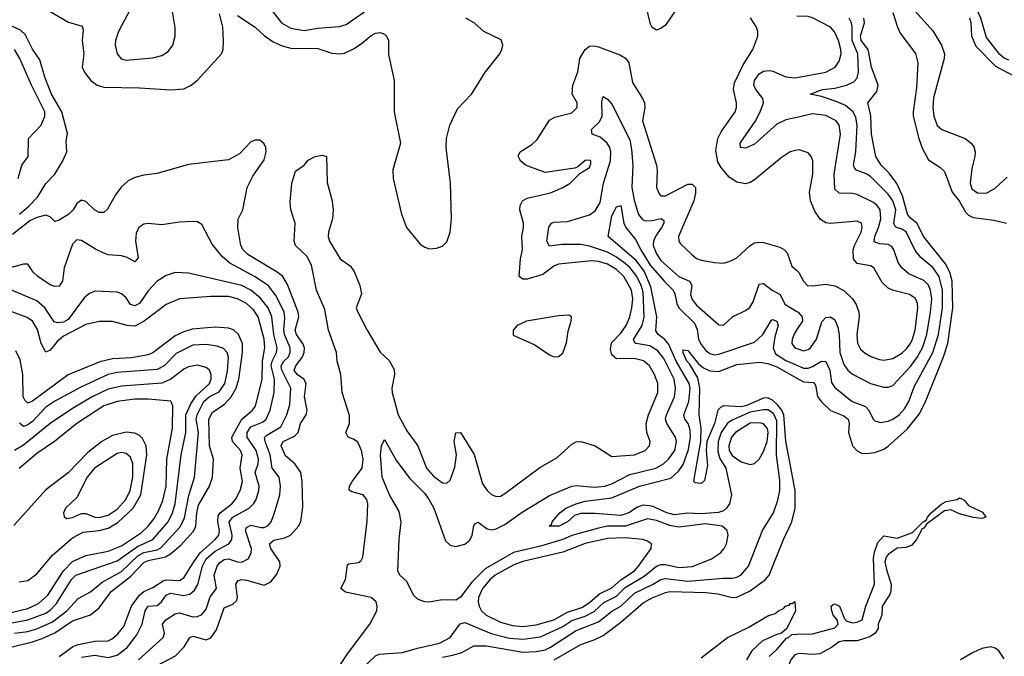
# Model space of a CAD drawing. Header units: inches. Extents: x 1682530 to 1839546, y 640742 to 791647.
# Tile 366 of 656: x 1726513 to 1730930, y 735645 to 738504. Entities that reach past the tile are written whole.
import ezdxf

# ---------------------------------------------------------------- set-up
doc = ezdxf.new("R2010")
doc.units = ezdxf.units.IN
doc.header["$MEASUREMENT"] = 0
doc.layers.add('B7723', color=7, linetype='Continuous')
doc.layers.add('B7733', color=7, linetype='Continuous')

msp = doc.modelspace()

# ---------------------------------------------------------------- linework, layer by layer
at = {"layer": 'B7723', "color": 5}
for points, elevation in [([(1727009.2, 738550), (1726956.1, 738450), (1726942.7, 738410), (1726940.9, 738390), (1726950.3, 738350), (1726968.6, 738328.6), (1726990, 738321.3), (1727110, 738332.7), (1727150, 738343.1), (1727178.6, 738361.4), (1727199.7, 738390), (1727210.9, 738429.1), (1727211, 738469), (1727197.6, 738550)], 640), ([(1727609.2, 738589.2), (1727688.2, 738490), (1727730, 738464.9), (1727790, 738454.9), (1727850, 738465), (1727947.2, 738472.8), (1727978.2, 738481.8), (1728072.1, 738547.9)], 640), ([(1729454.6, 738545.4), (1729410, 738479.7), (1729390, 738463.5), (1729370, 738456.9), (1729350, 738469.3), (1729343.3, 738483.3), (1729321.6, 738570)], 580), ([(1726650, 738540.6), (1726731.8, 738491.8), (1726794, 738474), (1726797.9, 738457.9), (1726792.9, 738410), (1726801.2, 738350), (1726793.9, 738290), (1726804.8, 738264.8), (1726832.1, 738230), (1726860.3, 738210), (1726890, 738201.2), (1727050, 738198), (1727191.5, 738188.5), (1727250, 738193.9), (1727282.3, 738210), (1727310, 738232.2), (1727417.7, 738350), (1727425.3, 738370), (1727427.1, 738410), (1727423.8, 738470), (1727409.8, 738530)], 620), ([(1727490, 738522.8), (1727570, 738470.1), (1727610, 738432), (1727650, 738404.6), (1727690, 738386), (1727730, 738376.5), (1727850, 738373.9), (1727913.3, 738353.3), (1727950, 738350.1), (1727970, 738353.9), (1728010, 738372.3), (1728045.2, 738394.8), (1728090, 738433.3), (1728110, 738443.3), (1728130, 738446), (1728150, 738438.7), (1728159.4, 738430), (1728168.2, 738410), (1728167.9, 738347.9), (1728192.7, 738230), (1728192.9, 738090), (1728220.9, 737950), (1728186.9, 737830), (1728188.9, 737790), (1728226, 737630), (1728248.8, 737570), (1728310, 737496.3), (1728330, 737482), (1728350, 737475.5), (1728382.5, 737477.5), (1728410, 737487.3), (1728430, 737506.8), (1728444.2, 737550), (1728449.7, 737610.3), (1728445.4, 737770), (1728425.8, 737930), (1728427.9, 737970), (1728442.2, 738030), (1728477.2, 738102.8), (1728539.3, 738170), (1728602.6, 738270), (1728667.3, 738350), (1728676.2, 738370), (1728680.7, 738390), (1728673.1, 738413.1), (1728596, 738450), (1728551.8, 738490), (1728515.1, 738510)], 620), ([(1730000, 737917.6), (1729970, 737910.8), (1729930, 737884.2), (1729810, 737785), (1729790, 737772.3), (1729770, 737766.9), (1729730, 737774.9), (1729696.7, 737796.7), (1729659.6, 737839.6), (1729645.7, 737865.7), (1729635.9, 737915.9), (1729644.8, 737970), (1729660.4, 737999.6), (1729722.9, 738090), (1729728.4, 738110), (1729729, 738131), (1729716.1, 738190), (1729720.1, 738219.9), (1729759.5, 738300.5), (1729801.8, 738370), (1729824.8, 738430), (1729825, 738450), (1729819.1, 738470), (1729791.7, 738511.7)], 580), ([(1726511.7, 737630), (1726554.1, 737665.9), (1726592.9, 737707.1), (1726630, 737768.4), (1726670, 737810.2), (1726706.9, 737870), (1726724.4, 737910), (1726722.1, 737957.9), (1726726.9, 737993.1), (1726701.5, 738090), (1726655.9, 738170), (1726625.6, 738245.6), (1726603, 738323), (1726570, 738371.1), (1726537.4, 738437.4), (1726516.2, 738456.2), (1726447.6, 738487.6)], 620), ([(1726506, 737790), (1726522, 737850), (1726551, 737890), (1726553.1, 737970), (1726609.5, 738030.5), (1726626.2, 738070), (1726625.3, 738090), (1726565.3, 738210), (1726514.2, 738330), (1726490.4, 738370)], 640), ([(1727927.4, 735570), (1727984, 735656), (1728084.2, 735790), (1728114.6, 735850), (1728117.1, 735870), (1728112.5, 735890), (1728090, 735908.8), (1727974, 735934), (1727954.3, 735950), (1727975.2, 735990), (1727983.9, 736056.1), (1727990, 736060.9), (1728033.4, 736066.6), (1728045, 736075), (1728053, 736090), (1728072.2, 736252.2), (1728075.3, 736330), (1728070.7, 736350), (1728053.5, 736370), (1728003.3, 736383.3), (1727991, 736391), (1727993, 736410), (1728004.2, 736430), (1728049.3, 736490), (1728053.6, 736530), (1728046.2, 736570), (1728030, 736606.8), (1728010, 736620.9), (1727986.6, 736630), (1727976.8, 736650), (1727992.3, 736690), (1727992.7, 736727.3), (1727959.6, 736830), (1727954.4, 736910), (1727937.3, 736970), (1727935.1, 737010), (1727898.9, 737110), (1727882.7, 737202.7), (1727844.7, 737290), (1727822.2, 737402.2), (1727801.6, 737441.6), (1727750.6, 737490), (1727743.7, 737510), (1727749, 737590), (1727728.9, 737650), (1727726.2, 737686.2), (1727734.2, 737770), (1727750, 737823), (1727789, 737850), (1727807.7, 737872.3), (1727839.3, 737890), (1727870, 737895.8), (1727890.1, 737890.1), (1727892.1, 737772.1), (1727915, 737690), (1727919.5, 737650), (1727917.1, 737610), (1727898.3, 737550), (1727897.5, 737530), (1727903.3, 737510), (1727950.7, 737430.7), (1727996.6, 737396.6), (1728013.5, 737373.5), (1728039, 737310), (1728046.9, 737273.1), (1728023, 737210), (1728030.6, 737190), (1728071.4, 737110), (1728130, 737011), (1728170, 736973.5), (1728192.6, 736932.6), (1728194.5, 736910), (1728183.1, 736850), (1728184.4, 736830), (1728210.7, 736730), (1728250, 736658.4), (1728299.8, 736590), (1728337.6, 736490), (1728370, 736454.3), (1728410, 736424.9), (1728430, 736422.4), (1728444.1, 736435.9), (1728465.3, 736494.7), (1728472.4, 736550), (1728461.6, 736610), (1728470, 736648.2), (1728490, 736650.4), (1728551.7, 736551.7), (1728590, 736420.2), (1728610, 736390.2), (1728630, 736371.4), (1728650, 736362.4), (1728670, 736365.2), (1728690, 736376.5), (1728847.3, 736492.7), (1728923.2, 736536.8), (1728990, 736597.7), (1729010, 736608.5), (1729030, 736610.2), (1729094.9, 736590), (1729170, 736543.2), (1729271.6, 736550), (1729319.1, 736570), (1729338.8, 736590), (1729341.8, 736610), (1729326.6, 736650), (1729323, 736690), (1729334, 736730), (1729376.2, 736830), (1729376, 736870), (1729361.1, 736910), (1729339, 736950), (1729311.4, 736971.4), (1729270, 736982.2), (1729190, 736981), (1729170, 736998.4), (1729163.4, 737023.4), (1729167.8, 737052.2), (1729210, 737096.1), (1729233.8, 737130), (1729249.9, 737170), (1729259.1, 737210), (1729263.9, 737250), (1729257.8, 737290), (1729223.4, 737350), (1729190, 737382.4), (1729150, 737406.8), (1729110, 737418.7), (1729079.4, 737420.6), (1728930, 737406.5), (1728910, 737397.5), (1728859.9, 737360.1), (1728790, 737338.6), (1728770, 737338.3), (1728754.2, 737350), (1728759.2, 737430), (1728768.3, 737470), (1728765.9, 737530), (1728773.1, 737570), (1728773, 737590), (1728756.2, 737650), (1728757.8, 737670), (1728768.4, 737690), (1728790, 737703), (1728893.8, 737726.2), (1728949.3, 737750), (1728982.7, 737770), (1729026.8, 737813.2), (1729070, 737840.4), (1729075.8, 737855.8), (1729074.7, 737870), (1729070, 737873.7), (1729050, 737871.9), (1729017.3, 737842.7), (1729003.4, 737836.6), (1728870, 737818), (1728782.6, 737850), (1728759.2, 737870), (1728749.8, 737890.2), (1728758.9, 737910), (1728810, 737942.9), (1728834.5, 737965.5), (1728890, 738052.2), (1728913.4, 738066.6), (1728990, 738085.8), (1729014.2, 738110), (1729014.2, 738130), (1728992.2, 738170), (1728994.5, 738210), (1729016.8, 738270), (1729026.5, 738330), (1729050, 738370.2), (1729070, 738384.7), (1729090, 738386.3), (1729110, 738381.6), (1729205.8, 738345.8), (1729231.1, 738331.1), (1729246.5, 738310), (1729262, 738222), (1729307.8, 738150), (1729316.1, 738130), (1729317.9, 738110), (1729306.9, 738050), (1729369.5, 737850), (1729372.9, 737827.1), (1729370.2, 737750), (1729381.3, 737721.3), (1729390, 737712.9), (1729410, 737713.5), (1729510, 737765.5), (1729530, 737765.9), (1729544.3, 737750), (1729545.4, 737725.4), (1729537.5, 737690), (1729468.7, 737530), (1729470.2, 737510), (1729477.7, 737497.7), (1729530, 737447.3), (1729550, 737431.8), (1729570, 737424), (1729630, 737412.8), (1729670, 737411.3), (1729700.9, 737419.1), (1729730, 737434.7), (1729790.8, 737489.2), (1729810, 737501.2), (1729830, 737505.5), (1729850, 737503.5), (1729922.6, 737482.6), (1729944.4, 737470), (1729956.7, 737456.7), (1729977.6, 737397.6), (1730000, 737376.9)], 580), ([(1730000, 738065.1), (1729950, 738053.4), (1729910, 738035), (1729810, 737944.7), (1729770, 737926.6), (1729747.3, 737930), (1729745.5, 737950), (1729813, 738047), (1729835.8, 738090), (1729850.4, 738130), (1729847.7, 738150), (1729815.4, 738190), (1729807.3, 738210), (1729809.9, 738230), (1729830, 738260.5), (1729850, 738272.6), (1729875.5, 738275.5), (1729892.5, 738272.5), (1729950, 738247), (1729990, 738242), (1730000, 738243.9)], 560), ([(1728070.5, 735609.5), (1728110, 735647.6), (1728125.6, 735654.4), (1728230, 735662.2), (1728297.4, 735682.6), (1728395.8, 735704.2), (1728444.1, 735730), (1728489, 735791), (1728510, 735796.6), (1728627.9, 735747.9), (1728710, 735726.7), (1728770, 735722.5), (1728850, 735732.8), (1728950, 735779.9), (1728990, 735805.7), (1729050, 735825.3), (1729090, 735846.5), (1729133.1, 735886.9), (1729190, 735914.8), (1729230, 735954.7), (1729314.9, 736005.1), (1729370, 736050.1), (1729390, 736057.7), (1729410, 736057.9), (1729470, 736043.8), (1729531.7, 736048.3), (1729617.4, 736082.6), (1729657.2, 736110), (1729673.8, 736130), (1729684.1, 736150), (1729691.7, 736190), (1729687.4, 736210), (1729664.5, 736230), (1729590, 736239.6), (1729470, 736224.7), (1729430, 736233), (1729370, 736255.6), (1729330, 736262.9), (1729230.5, 736229.5), (1729150, 736229.2), (1729110, 736221.3), (1728990, 736187.3), (1728950, 736170), (1728850, 736139.3), (1728728.3, 736111.7), (1728601.8, 736038.2), (1728541.1, 735978.9), (1728490, 735911.1), (1728470, 735897.8), (1728410, 735899.2), (1728349, 735889), (1728330.4, 735890.4), (1728301, 735901), (1728279.8, 735919.8), (1728250, 735982), (1728218.7, 736010), (1728208.8, 736028.8), (1728215.8, 736170), (1728225.2, 736250), (1728215, 736295), (1728171.8, 736370), (1728139.5, 736450), (1728131.9, 736548.1), (1728136.3, 736590), (1728150, 736619.1), (1728202.8, 736522.8), (1728263.6, 736443.6), (1728330, 736377.1), (1728350, 736347.5), (1728370.9, 736310), (1728423.6, 736163.6), (1728444.4, 736144.4), (1728470, 736138.6), (1728510, 736148.9), (1728532.9, 736167.1), (1728543.4, 736190), (1728550, 736233), (1728557.8, 736242.2), (1728570, 736247.1), (1728610, 736218.5), (1728630, 736213.7), (1728650, 736217.4), (1728690, 736237.5), (1728766.8, 736293.2), (1728890, 736367.5), (1728990.9, 736409.1), (1729010, 736412), (1729090, 736404.5), (1729138.3, 736410), (1729170, 736420.6), (1729250, 736461.9), (1729366.4, 736490), (1729401.3, 736510), (1729424.2, 736530), (1729452.5, 736570), (1729459.7, 736610), (1729455.3, 736630), (1729416.3, 736690), (1729410.8, 736710), (1729414.5, 736730), (1729450.7, 736810), (1729455.7, 736850), (1729449.9, 736890), (1729403.2, 736983.2), (1729376.7, 737016.7), (1729339.9, 737039.9), (1729278.7, 737050), (1729272.9, 737052.9), (1729267.3, 737067.3), (1729306.2, 737130), (1729315.2, 737170), (1729310, 737280.3), (1729301.3, 737310), (1729281.4, 737350), (1729251.4, 737390), (1729230, 737408.8), (1729190, 737437.9), (1729150, 737459.2), (1729070, 737486.7), (1729030, 737494.9), (1728945.5, 737494.5), (1728890, 737487.1), (1728877.3, 737510), (1728887.1, 737572.9), (1728898.9, 737590), (1728910, 737594.8), (1728970, 737596.9), (1729070, 737627.3), (1729094.6, 737645.4), (1729117.5, 737682.5), (1729132.2, 737770), (1729163.7, 737870), (1729165, 737910), (1729160.1, 737930), (1729149.1, 737949.1), (1729116.7, 737976.7), (1729080.7, 737990), (1729078, 738010), (1729114.7, 738045.3), (1729125.8, 738070), (1729125.2, 738134.8), (1729130, 738158.4), (1729150, 738147.4), (1729170, 738124), (1729250, 737964.4), (1729258.5, 737921.5), (1729264.2, 737850), (1729258.8, 737750), (1729270, 737693.1), (1729289.4, 737629.4), (1729306.8, 737606.8), (1729321.3, 737601.3), (1729350, 737601.8), (1729391.5, 737611.5), (1729402.6, 737602.6), (1729402.3, 737590), (1729392.4, 737570), (1729366.6, 737533.4), (1729356.5, 737510), (1729355.4, 737490), (1729370, 737452.6), (1729390, 737422.9), (1729469.5, 737350), (1729518, 737330), (1729527.8, 737310), (1729523.1, 737270), (1729530, 737247.8), (1729550, 737222), (1729650, 737133.4), (1729670, 737132), (1729710.5, 737169.5), (1729770, 737197.6), (1729788.2, 737211.8), (1729803.6, 737236.4), (1729830, 737315.6), (1729850, 737319.2), (1729888.7, 737288.7), (1729924.7, 737270), (1729945.9, 737225.9), (1730000, 737193.3)], 560), ([(1727101.5, 735590), (1727212.1, 735647.9), (1727251.5, 735688.5), (1727276, 735730), (1727290, 735736.4), (1727350, 735719.4), (1727370.8, 735729.2), (1727395.6, 735764.4), (1727430, 735863.2), (1727470, 735880.1), (1727485.4, 735894.6), (1727490.3, 735910), (1727482.8, 735970), (1727493.9, 735986.1), (1727509.9, 735990.1), (1727530, 735987.8), (1727610, 735964.2), (1727639.4, 735980.6), (1727666.4, 736013.6), (1727682.3, 736050), (1727679.9, 736070), (1727639.9, 736130), (1727634.1, 736150), (1727653.7, 736166.3), (1727702, 736178), (1727728.1, 736190), (1727764.5, 736230), (1727774.9, 736250), (1727784, 736316), (1727780.9, 736430), (1727773.8, 736470), (1727748.7, 736508.7), (1727706, 736546), (1727685.5, 736590), (1727694.9, 736610), (1727745.5, 736634.5), (1727762, 736650), (1727773.5, 736690), (1727798.5, 736730), (1727803.5, 736750), (1727790.6, 736810), (1727798, 736870), (1727787.4, 736890), (1727758.2, 736910), (1727744.8, 736930), (1727751.3, 736950), (1727781.8, 736990), (1727789.6, 737010), (1727791, 737030), (1727783.7, 737050), (1727755.4, 737090), (1727749.4, 737110), (1727765.9, 737170), (1727762.7, 737190), (1727715.2, 737315.2), (1727693.8, 737350), (1727668.5, 737370), (1727536.1, 737450), (1727515.5, 737470), (1727505.7, 737490), (1727491, 737570), (1727492.6, 737607.4), (1727513.4, 737650), (1727534.2, 737750), (1727558.8, 737801.2), (1727610, 737874.4), (1727619.4, 737910), (1727617, 737930), (1727610, 737946), (1727590, 737962.3), (1727570, 737962.7), (1727550, 737955.3), (1727498.5, 737901.5), (1727450, 737875), (1727270, 737853.5), (1727130, 737813.5), (1727070, 737805.7), (1727030, 737795.4), (1727000, 737780), (1726967.9, 737752.1), (1726942.4, 737717.6), (1726907.6, 737652.4), (1726890, 737637.7), (1726870, 737637.8), (1726850, 737648.2), (1726810, 737687), (1726790, 737693.8), (1726770, 737677.7), (1726753.6, 737650), (1726733.9, 737630), (1726690, 737603.2), (1726670, 737598), (1726650, 737618.3), (1726630, 737625.5), (1726590, 737615.9), (1726558.8, 737601.2), (1726480.4, 737539.6)], 620), ([(1728410, 735641.4), (1728455.1, 735650), (1728496.9, 735663.1), (1728550, 735692.5), (1728607.3, 735692.7), (1728770, 735664.8), (1728830, 735666.6), (1728870, 735675.1), (1728894, 735686), (1729010, 735761.9), (1729110, 735800.1), (1729170, 735848.3), (1729210, 735870.1), (1729270.8, 735929.2), (1729352.5, 735967.5), (1729390, 735990.1), (1729410, 735995.5), (1729510, 735982.9), (1729670, 735996.9), (1729710, 735996.2), (1729730, 736000.1), (1729750, 736011), (1729782.7, 736050), (1729845.9, 736210), (1729894.6, 736290), (1729914.2, 736345.8), (1729923, 736390), (1729924, 736436), (1729908.2, 736548.2), (1729910, 736703.1), (1729895, 736735), (1729870, 736752), (1729850, 736752.4), (1729790, 736741), (1729712.1, 736707.9), (1729688.3, 736691.7), (1729659.5, 736650), (1729646.7, 736610), (1729644.5, 736564.5), (1729653.8, 736533.8), (1729680.7, 736490), (1729706.2, 736370), (1729697.7, 736330), (1729684, 736310), (1729670, 736299.1), (1729648.7, 736291.3), (1729570, 736285.1), (1729510, 736287.7), (1729450, 736280.4), (1729416.3, 736290), (1729350, 736319.5), (1729310, 736324.4), (1729284.3, 736315.7), (1729246, 736290), (1729210, 736278.3), (1729092.7, 736287.3), (1729030, 736287), (1729002.8, 736277.2), (1728970.2, 736250), (1728934, 736230), (1728888.7, 736230), (1728900.4, 736239.6), (1728902, 736250), (1728936.2, 736290), (1728963.2, 736310), (1729009.8, 736330), (1729050, 736342.1), (1729170, 736357.4), (1729293.5, 736410), (1729434.6, 736445.4), (1729470, 736477.8), (1729490, 736506.5), (1729514.1, 736574.1), (1729522.2, 736630), (1729521.1, 736661.1), (1729511.7, 736690), (1729497.7, 736710), (1729493.2, 736730), (1729514.5, 736790), (1729520.7, 736850), (1729517.3, 736870), (1729458.6, 736970), (1729425.7, 737045.7), (1729407.8, 737067.8), (1729378, 737090), (1729366.7, 737106.7), (1729371.4, 737170), (1729344, 737304), (1729315, 737375), (1729281, 737421), (1729152.5, 737530), (1729170, 737623.1), (1729190, 737663.9), (1729210, 737668.9), (1729223.3, 737590), (1729232.7, 737570), (1729276.4, 737516.4), (1729299.4, 737470), (1729342, 737402), (1729406.7, 737326.7), (1729445, 737290), (1729452.7, 737272.7), (1729460.6, 737230), (1729470, 737210.7), (1729540.9, 737140.9), (1729552.8, 737112.8), (1729558.8, 737070), (1729567.3, 737050), (1729590, 737020.4), (1729610, 737004.6), (1729630, 736999.1), (1729650, 737001.7), (1729810, 737056.6), (1729846.6, 737090), (1729885.7, 737154.3), (1729890, 737157.1), (1729910, 737150.1), (1729916.1, 737130), (1729900.6, 737079.4), (1729892.9, 737030), (1729904.1, 737004.1), (1729950, 736973.1), (1730000, 736952.2)], 540), ([(1727045.6, 735630), (1727157.3, 735730), (1727162.9, 735750), (1727154, 735790), (1727169.1, 735810), (1727210, 735836.8), (1727230, 735840.1), (1727290, 735822.4), (1727310, 735823.8), (1727330, 735833.9), (1727350, 735857.2), (1727366.9, 735913.1), (1727396.4, 735950), (1727385.6, 736010), (1727398.3, 736050), (1727410, 736065.7), (1727430, 736079.5), (1727450, 736082.5), (1727490, 736069.2), (1727510, 736067.7), (1727537.5, 736082.5), (1727551.7, 736108.3), (1727552.3, 736127.7), (1727526.1, 736210), (1727530, 736223.6), (1727550, 736234.2), (1727596.5, 736223.5), (1727610, 736223.4), (1727627.8, 736232.2), (1727640.5, 736250), (1727655, 736285), (1727679.4, 736370), (1727682.9, 736410), (1727677.3, 736450), (1727646.2, 736490), (1727637.1, 736550), (1727613.6, 736610), (1727611.8, 736628.2), (1727621.7, 736638.3), (1727684.7, 736675.3), (1727711.2, 736730), (1727724.7, 736775.3), (1727729.6, 736850), (1727689.3, 736930), (1727686.7, 736950), (1727698.1, 736970), (1727718.9, 736990), (1727727.2, 737010), (1727726.6, 737030), (1727701.2, 737090), (1727697.4, 737110), (1727703.3, 737163.3), (1727699.4, 737190), (1727664.1, 737264.1), (1727628.7, 737308.7), (1727570, 737349.9), (1727456.2, 737410), (1727420.9, 737440.9), (1727376.2, 737496.2), (1727330, 737584.2), (1727310, 737595.4), (1727290, 737596.9), (1727230, 737594.5), (1727150, 737582.2), (1727090, 737588.7), (1727070, 737585.7), (1727047.2, 737570), (1727035.2, 737544.8), (1727031.9, 737510), (1727045.1, 737434.9), (1727030, 737416), (1726995.7, 737435.7), (1726970, 737444.1), (1726910, 737448.4), (1726890, 737454.8), (1726852.8, 737472.8), (1726790, 737513), (1726770, 737515.6), (1726750, 737496), (1726712.8, 737390), (1726705.4, 737330), (1726690, 737306.6), (1726670, 737305.5), (1726650, 737313), (1726595.1, 737350), (1726572.9, 737370), (1726550, 737405.6), (1726530, 737406.4), (1726470.5, 737389.5)], 640), ([(1726790, 735641.1), (1726850, 735651), (1726910, 735640.6), (1726950, 735650.5), (1726995.2, 735684.8), (1727038.4, 735741.6), (1727062.8, 735790), (1727076.1, 735850), (1727089.9, 735870.1), (1727130, 735874), (1727149.4, 735890.6), (1727170, 735919.8), (1727190, 735929.2), (1727250, 735917.9), (1727276, 735924), (1727297.2, 735942.8), (1727312.2, 735967.8), (1727332.9, 736050), (1727350, 736083.3), (1727390, 736118), (1727451.1, 736150), (1727464.9, 736170), (1727465.7, 736190), (1727453.1, 736250), (1727469.9, 736270), (1727543, 736310), (1727562.1, 736330), (1727573.3, 736350), (1727586.4, 736390), (1727587.8, 736410), (1727569.9, 736470), (1727583.5, 736510), (1727584.9, 736530), (1727574.3, 736570), (1727533.6, 736630), (1727533.4, 736650), (1727550, 736675.2), (1727603.1, 736696.9), (1727619, 736710), (1727637.5, 736750), (1727654.7, 736830), (1727656.6, 736890), (1727641.8, 736950), (1727645, 736970), (1727665.9, 737010), (1727667.7, 737030), (1727653.2, 737090), (1727644.4, 737170), (1727627.2, 737210), (1727593.1, 737253.1), (1727550, 737288.8), (1727510, 737310), (1727270, 737366.4), (1727210, 737368.1), (1727170, 737355.8), (1727130, 737329), (1727090, 737285.7), (1727050.1, 737230), (1727030, 737218.9), (1727010, 737224.6), (1726990, 737254.6), (1726970, 737273.6), (1726950, 737279.8), (1726850, 737284.8), (1726825.7, 737274.3), (1726803.2, 737256.8), (1726730, 737158), (1726710, 737146), (1726682.8, 737142.8), (1726667.7, 737147.7), (1726625.3, 737210), (1726590, 737241.9), (1726330, 737350.6)], 660), ([(1726690, 735645.4), (1726750, 735688.7), (1726770, 735697.4), (1726850, 735712.9), (1726910, 735714.5), (1726930, 735725), (1726953.8, 735746.2), (1726980.1, 735779.9), (1727015.1, 735870), (1727050, 735920.2), (1727070, 735936.9), (1727110, 735953.7), (1727156.1, 735983.9), (1727170, 735988.6), (1727230, 735986.3), (1727250, 735997.8), (1727293.6, 736070), (1727323.3, 736110), (1727390.6, 736170), (1727406.2, 736190), (1727409.7, 736210), (1727401.7, 736250), (1727404, 736276), (1727413.1, 736290), (1727464.4, 736330), (1727481.9, 736350), (1727502.8, 736390), (1727512.7, 736430), (1727502.3, 736490), (1727511, 736550), (1727503.6, 736570), (1727467.3, 736610), (1727464.3, 736630), (1727510, 736710.1), (1727557.8, 736750), (1727570.9, 736769.1), (1727600.2, 736890), (1727601.7, 736970), (1727612.6, 737030), (1727609.4, 737070), (1727582.3, 737170), (1727561.6, 737201.6), (1727530, 737229.9), (1727490, 737250.9), (1727450, 737260.6), (1727370, 737260.8), (1727230, 737249.9), (1727170, 737225.4), (1727070.8, 737150), (1727030, 737127.2), (1726994.7, 737130), (1726930, 737149.4), (1726870, 737148.3), (1726810, 737134.6), (1726710, 737082.6), (1726681.3, 737058.7), (1726650, 737019.5), (1726630, 737011.5), (1726610, 737049.8), (1726593, 737113), (1726570.2, 737150.2), (1726546.2, 737166.2), (1726430, 737209.4)], 680), ([(1726474, 735686), (1726570, 735709.8), (1726614.1, 735725.9), (1726670, 735750.9), (1726750, 735804.1), (1726830, 735832), (1726870, 735863.1), (1726923.6, 735936.4), (1727010, 736003.5), (1727070, 736066.1), (1727090, 736075.6), (1727167.3, 736092.7), (1727190, 736105), (1727235.3, 736144.7), (1727293.2, 736206.8), (1727303.9, 736230), (1727307.1, 736290), (1727315.4, 736324.6), (1727364.5, 736410), (1727377.5, 736450), (1727382.1, 736530), (1727364.7, 736590), (1727361.1, 736710), (1727378.3, 736741.7), (1727430, 736776.1), (1727462.5, 736810), (1727484.5, 736850), (1727495.6, 736890), (1727513, 737010), (1727512.9, 737050), (1727495.3, 737090), (1727471.9, 737111.9), (1727450, 737119.1), (1727390, 737122.8), (1727286.1, 737113.9), (1727250, 737103), (1727210, 737083.8), (1727110, 737008.4), (1727090, 736998.4), (1727014.6, 736985.4), (1726930, 736981.6), (1726872, 736968), (1726730, 736909.9), (1726570, 736790.4), (1726550, 736781.7), (1726535.4, 736795.4), (1726528.1, 736810), (1726526.8, 736910), (1726515.9, 736975.9), (1726496.3, 737016.3)], 720), ([(1730000, 737112.7), (1729990, 737097.8), (1729978, 737070), (1729977.3, 737050), (1729990.1, 737030.1), (1730000, 737027)], 560), ([(1726490, 735750.1), (1726550, 735756.5), (1726590, 735768.2), (1726659.8, 735800.2), (1726725, 735850), (1726775.5, 735904.5), (1726830, 735935.3), (1726882.3, 735977.7), (1726970, 736026.4), (1727043.2, 736096.8), (1727070, 736111.7), (1727130, 736124.1), (1727146.8, 736133.2), (1727233.5, 736226.5), (1727252.9, 736267.1), (1727272.3, 736367.7), (1727297.5, 736450), (1727314.6, 736650), (1727305.5, 736710), (1727309.9, 736730), (1727338.5, 736790), (1727362.6, 736810), (1727407.3, 736832.7), (1727433.2, 736870), (1727445.5, 736925.5), (1727449.1, 736989.1), (1727443.8, 737010), (1727427.8, 737027.8), (1727398.4, 737038.4), (1727350, 737045.4), (1727290, 737041.9), (1727215.5, 737004.5), (1727160.7, 736950), (1727130, 736933.7), (1726950, 736919.5), (1726910, 736910.3), (1726786.6, 736853.4), (1726670, 736790.7), (1726630, 736763.4), (1726570, 736700.1), (1726550, 736684.8), (1726530, 736676.9), (1726511.9, 736691.9)], 740), ([(1728910.6, 735629.4), (1729030, 735698.5), (1729090, 735719), (1729130, 735738.5), (1729210, 735798.8), (1729310, 735884.9), (1729350, 735907.9), (1729410, 735932.5), (1729430, 735936.4), (1729591.9, 735931.9), (1729645.8, 735925.8), (1729710, 735908.8), (1729730, 735911.1), (1729790, 735938.8), (1729858.4, 735990), (1729875.7, 736010), (1729939.7, 736170), (1729977.3, 736250), (1729992.2, 736310), (1729992.3, 736390), (1729950, 736611.1), (1729940.9, 736730), (1729932.2, 736750), (1729913.7, 736773.7), (1729890, 736795.9), (1729870, 736805.8), (1729850, 736804.6), (1729770.6, 736770), (1729750, 736765.2), (1729670.1, 736769.9), (1729656.8, 736763.2), (1729645.2, 736750), (1729629.7, 736690), (1729595.9, 736610), (1729593.4, 736570), (1729598.3, 736501.7), (1729585.5, 736434.5), (1729570, 736420.9), (1729544, 736424), (1729538, 736430), (1729540.4, 736450), (1729569.4, 736610.6), (1729570.9, 736669.1), (1729560.8, 736730), (1729564.9, 736850), (1729555.4, 736895.4), (1729518.5, 736958.5), (1729506.8, 736970), (1729490, 737007.3), (1729490, 737021), (1729510, 737018.5), (1729559, 736959), (1729580.9, 736940.9), (1729610, 736927.7), (1729650, 736923.7), (1729730, 736956.2), (1729833.8, 736966.2), (1729870, 736959.6), (1729910, 736945.5), (1730000, 736894.5)], 520), ([(1726470, 735794.3), (1726550, 735809.5), (1726630, 735839.9), (1726650, 735853.3), (1726677.8, 735882.2), (1726745, 735990), (1726765, 736010), (1726950, 736074.5), (1727042.1, 736137.9), (1727110.7, 736169.3), (1727178.7, 736250), (1727199.1, 736290), (1727210.2, 736330), (1727237.8, 736550), (1727259.1, 736650), (1727257.9, 736730), (1727281.2, 736778.8), (1727305.3, 736814.7), (1727364.1, 736870), (1727371.9, 736890), (1727372.7, 736910), (1727364.5, 736930), (1727350, 736942.5), (1727310, 736952.3), (1727270, 736945.3), (1727250, 736935), (1727190.8, 736889.2), (1727150, 736872.5), (1726970, 736858.5), (1726910, 736844.5), (1726837.6, 736810), (1726750, 736757.8), (1726650, 736690.4), (1726530, 736592.8), (1726490, 736569.9)], 760), ([(1726450, 735836.4), (1726550, 735860.7), (1726597.4, 735882.6), (1726639.5, 735920.5), (1726709.7, 736030), (1726750, 736071.1), (1726810, 736098.7), (1726910, 736117.9), (1726970, 736141.1), (1727059.3, 736200.7), (1727089.9, 736230), (1727116.2, 736263.8), (1727138, 736302), (1727154.8, 736345.2), (1727169.7, 736410), (1727172.9, 736530), (1727198.9, 736670), (1727199.9, 736770), (1727190.5, 736790.5), (1727090, 736799.8), (1727030, 736799.6), (1726950, 736789.6), (1726890, 736769.9), (1726768.7, 736691.3), (1726669.5, 736610.5), (1726590, 736556.4), (1726510.9, 736489.1)], 780), ([(1726510, 735979.4), (1726550, 735985.7), (1726590, 736015.7), (1726659.7, 736100.3), (1726750, 736177.2), (1726797.6, 736202.4), (1726870, 736210.6), (1726910, 736221), (1726954, 736246), (1727021.6, 736310), (1727056.3, 736370), (1727082.8, 736550), (1727079.9, 736590), (1727063.9, 736623.9), (1727050, 736637.5), (1727030, 736647.5), (1726990, 736652.3), (1726930, 736637.3), (1726881.2, 736610), (1726818.9, 736561.1), (1726730, 736469.3), (1726630, 736393.6), (1726486.5, 736233.5)], 820), ([(1729570, 735638.8), (1729689.2, 735730), (1729783.9, 735776.1), (1729870, 735826.8), (1729902.7, 735837.3), (1729918, 735850), (1729940.2, 735859.8), (1729949, 735870), (1729965.6, 735874.4), (1729970, 735882), (1729978, 735882), (1729991, 735891), (1729994, 735850), (1729954, 735770), (1729931, 735749), (1729910, 735744), (1729845.2, 735714.8), (1729798, 735670), (1729774, 735630)], 480), ([(1729876, 735644), (1729910, 735675.5), (1729952.7, 735727.3), (1729962, 735730), (1729976.5, 735743.5), (1730000, 735744.3)], 480), ([(1730000, 735654.7), (1729989.5, 735650.5), (1729972.4, 735630), (1729954.8, 735585.2), (1729941, 735570), (1729941, 735561), (1729950, 735552), (1729970, 735562), (1729979.6, 735559.6), (1729992.7, 735552.7), (1730000, 735534.9)], 480)]:
    msp.add_lwpolyline(points, dxfattribs=dict(at, elevation=elevation))
for points, elevation in [([(1728976.9, 737176.9), (1728930, 737174.8), (1728787.3, 737150), (1728745.3, 737130), (1728726.4, 737110), (1728727.6, 737087.6), (1728823.6, 737043.6), (1728890, 736999.1), (1728910, 736990.7), (1728930, 736990.8), (1728950, 737006), (1728966.9, 737053.1), (1728974.3, 737105.7), (1728987, 737150), (1728989, 737170)], 620), ([(1729833.8, 736693.8), (1729790, 736691.8), (1729724.6, 736650), (1729707, 736630), (1729694.8, 736590), (1729695.7, 736570), (1729710, 736546.6), (1729750, 736518.3), (1729790, 736506.5), (1729810, 736511), (1729830, 736531), (1729850, 736564.8), (1729866.7, 736610), (1729871.3, 736650), (1729868, 736668), (1729850, 736688.6)], 560), ([(1726970, 736560.2), (1726950, 736555.9), (1726849, 736490), (1726816, 736450), (1726770, 736358.5), (1726719, 736310), (1726710.3, 736290), (1726712.1, 736272.1), (1726724.3, 736264.3), (1726749.2, 736269.2), (1726790, 736287.1), (1726810, 736286.1), (1726850, 736270.1), (1726870, 736268.1), (1726910, 736279.9), (1726950, 736306.6), (1726988.5, 736350), (1727008.9, 736390), (1727020.5, 736450), (1727020.5, 736510), (1727010, 736539.8), (1726990, 736556.5)], 840), ([(1729230, 736177.6), (1729150, 736174.6), (1729050, 736152.4), (1728950, 736113.7), (1728770, 736071.4), (1728730, 736056.2), (1728646.9, 736010), (1728623.4, 735990), (1728589.6, 735950), (1728571.1, 735910), (1728569.6, 735890), (1728574.1, 735870), (1728585.1, 735850), (1728606.4, 735830), (1728670, 735799.5), (1728724, 735784), (1728770, 735779.8), (1728830, 735786.7), (1728910, 735810), (1728970, 735843.2), (1729034.8, 735865.2), (1729070, 735886.4), (1729114.4, 735925.6), (1729170, 735953.3), (1729210, 735988.6), (1729270.7, 736030), (1729289.9, 736050), (1729345.5, 736130), (1729347.1, 736150), (1729330, 736162.2), (1729309.4, 736169.4)], 580)]:
    msp.add_lwpolyline(points, close=True, dxfattribs=dict(at, elevation=elevation))
at = {"layer": 'B7733', "color": 5}
for points, elevation in [([(1730950, 738321.3), (1730930, 738330.9), (1730910, 738348.1), (1730850, 738423), (1730824.4, 738510), (1730810, 738543.7), (1730763, 738590), (1730748.5, 738610), (1730741.6, 738630), (1730741.5, 738670), (1730748.1, 738690), (1730824.5, 738790), (1730844, 738830), (1730854.5, 738890), (1730864.8, 739035.2), (1730906.9, 739170), (1730950.7, 739230)], 520), ([(1730000, 738243.9), (1730130, 738268.7), (1730171.3, 738290), (1730190, 738317.4), (1730197.8, 738350), (1730197.3, 738370), (1730186.4, 738410), (1730169.3, 738449.3), (1730150, 738470.7), (1730070, 738512.3), (1730050, 738517.5), (1730000, 738519.8)], 560), ([(1730000, 736894.5), (1730030, 736877.5), (1730075, 736875), (1730083, 736863), (1730092.1, 736812.1), (1730110, 736787.6), (1730150, 736749.7), (1730210, 736725.3), (1730229.6, 736710), (1730233.8, 736690), (1730231.1, 736650), (1730250, 736590.3), (1730270, 736567.6), (1730290, 736558.2), (1730310, 736555.3), (1730350, 736559.8), (1730390, 736575.6), (1730410, 736588.9), (1730494, 736666), (1730547.9, 736732.1), (1730575, 736785), (1730657.9, 736990), (1730677.5, 737050), (1730699.7, 737210), (1730696.4, 737330), (1730686.1, 737370), (1730666.9, 737406.9), (1730568.9, 737528.9), (1730537.9, 737590), (1730510, 737612.6), (1730496.5, 737630), (1730473.1, 737713.1), (1730448.7, 737768.7), (1730413.9, 737813.9), (1730377.6, 737850), (1730354.1, 737890), (1730334.2, 737990), (1730332.1, 738072.1), (1730318.1, 738130), (1730358.1, 738181.9), (1730364.9, 738210), (1730335.3, 738290), (1730319.1, 738370), (1730288.8, 738410), (1730285.8, 738430), (1730303.7, 738490), (1730300.7, 738510)], 520), ([(1730000, 736952.2), (1730030, 736939.7), (1730050, 736938.6), (1730070, 736946.1), (1730110, 736971.1), (1730130, 736969), (1730148.2, 736930), (1730154.5, 736874.5), (1730170, 736852.5), (1730247.6, 736790), (1730307.2, 736767.2), (1730322.1, 736750), (1730342.6, 736710), (1730350, 736703.2), (1730375.2, 736695.2), (1730410, 736700.9), (1730430, 736709.6), (1730458.1, 736730), (1730482.8, 736757.2), (1730502.2, 736790), (1730525.4, 736854.6), (1730610.2, 737009.8), (1730634.6, 737090), (1730653.8, 737210), (1730653.7, 737290), (1730638, 737350), (1730610, 737390.4), (1730556.3, 737436.3), (1730530, 737466.9), (1730490.6, 737550.6), (1730470, 737563.8), (1730446.8, 737570), (1730438.7, 737578.7), (1730435.2, 737590), (1730443.6, 737650), (1730430.5, 737690), (1730410, 737720.4), (1730330, 737799.1), (1730310, 737812.2), (1730267.4, 737827.4), (1730258.4, 737838.4), (1730254.3, 737850), (1730264.8, 737910), (1730269.9, 738030), (1730264.6, 738064.6), (1730251.6, 738090), (1730218, 738118), (1730176.7, 738136.7), (1730110, 738158.9), (1730059.5, 738170), (1730115.1, 738190), (1730170, 738196.6), (1730223.1, 738210), (1730255.8, 738224.2), (1730270, 738240.9), (1730275.8, 738270), (1730273.2, 738350), (1730248.6, 738410), (1730248.6, 738470), (1730245.1, 738490), (1730234.2, 738510)], 540), ([(1730430, 738536), (1730450.6, 738470.6), (1730463.8, 738443.8), (1730532.5, 738352.5), (1730543.2, 738310), (1730537.1, 738197.1), (1730521.1, 738090), (1730521.8, 738070), (1730546.5, 737970), (1730564.1, 737924.1), (1730590, 737874.4), (1730641.9, 737841.9), (1730662, 737822), (1730696.5, 737730), (1730727.2, 737690), (1730758.2, 737638.2), (1730770, 737625.9), (1730790, 737616.1), (1730883.9, 737603.9), (1730941, 737590)], 520), ([(1730530, 738541.2), (1730610, 738454.2), (1730648.1, 738390), (1730661.9, 738350), (1730661.1, 738330), (1730612.2, 738152.2), (1730609.6, 738110), (1730614, 738070), (1730629.1, 738029.1), (1730650, 738011.2), (1730755.3, 737970), (1730782, 737950), (1730793.3, 737933.3), (1730799.3, 737910), (1730797.8, 737890), (1730784, 737836), (1730777, 737770), (1730784.9, 737744.9), (1730810, 737725.6), (1730850, 737724.3), (1730890, 737747), (1730943.1, 737796.9)], 540), ([(1730974.3, 738250), (1730892.8, 738292.8), (1730803.6, 738383.6), (1730785, 738430), (1730781.1, 738490), (1730775.4, 738510)], 540), ([(1730000, 737027), (1730030, 737017.5), (1730050, 737022.5), (1730060.2, 737030), (1730087.8, 737070), (1730112.4, 737147.6), (1730130, 737166.7), (1730150.1, 737170.1), (1730170, 737156.3), (1730183.7, 737123.7), (1730189.3, 737089.3), (1730191.8, 737010), (1730210, 736955.5), (1730228.7, 736930), (1730250, 736912.9), (1730330, 736870.9), (1730390, 736853.2), (1730410, 736853.5), (1730430, 736862), (1730510, 736946.5), (1730541.5, 736990), (1730562.8, 737030), (1730583.2, 737090), (1730599.8, 737190), (1730605.4, 737250), (1730599.6, 737290), (1730590, 737311.6), (1730570, 737333), (1730502.6, 737362.6), (1730470, 737389.1), (1730453.9, 737413.9), (1730435.5, 737470), (1730425.6, 737485.6), (1730410, 737494.9), (1730370, 737497.3), (1730346.6, 737506.6), (1730348.9, 737530), (1730366.1, 737570), (1730376.6, 737610), (1730373.8, 737650), (1730360.7, 737670), (1730343.1, 737683.1), (1730270, 737718.4), (1730250, 737723.8), (1730190, 737724.3), (1730170, 737743.5), (1730167.4, 737810), (1730195.3, 737990), (1730189.4, 738029.4), (1730175.8, 738050), (1730130, 738073.7), (1730070, 738081.5), (1730000, 738065.1)], 560), ([(1730000, 737376.9), (1730008.8, 737368.8), (1730030.2, 737330.2), (1730048.2, 737310), (1730070, 737308.2), (1730130, 737316.5), (1730170, 737308.1), (1730210, 737288.1), (1730250.1, 737250.1), (1730265.5, 737225.5), (1730277.7, 737190), (1730279.2, 737170), (1730268.1, 737090), (1730271.2, 737051.2), (1730285.2, 737025.2), (1730306.2, 737006.2), (1730331.1, 736991.1), (1730370, 736977.5), (1730390, 736975.3), (1730430, 736982.8), (1730470, 737006.3), (1730490, 737023.8), (1730510, 737049.5), (1730519.1, 737070), (1730530.3, 737110), (1730543.1, 737210), (1730541.1, 737230), (1730531.5, 737251.5), (1730505.4, 737270), (1730428.7, 737288.7), (1730410, 737297.7), (1730383.2, 737323.2), (1730345.4, 737390), (1730330, 737398.3), (1730270, 737408.9), (1730253.6, 737430), (1730252.1, 737470), (1730257.8, 737490), (1730288.7, 737550), (1730292.8, 737570), (1730289.8, 737589.8), (1730270, 737598.8), (1730150, 737588.5), (1730130, 737592.2), (1730106.4, 737606.4), (1730081.7, 737641.7), (1730060.8, 737690), (1730055.7, 737730), (1730071.6, 737810), (1730071.3, 737870), (1730063.9, 737890), (1730050, 737905.7), (1730010, 737919.8), (1730000, 737917.6)], 580), ([(1730000, 737193.3), (1730005.5, 737190), (1730023, 737170), (1730025.1, 737150), (1730000, 737112.7)], 560), ([(1730000, 735744.3), (1730070, 735746.9), (1730170, 735773.4), (1730184.5, 735790), (1730180.9, 735810), (1730162.9, 735830), (1730156, 735850), (1730154, 735870), (1730162.5, 735877.5), (1730170, 735880.7), (1730190.4, 735870.4), (1730214.2, 735814.2), (1730223.6, 735803.6), (1730250, 735795.2), (1730270, 735798.6), (1730292.1, 735810), (1730308.9, 735871.1), (1730347.7, 735970), (1730344.1, 736084.1), (1730347.5, 736112.5), (1730363.1, 736156.9), (1730390, 736186.7), (1730450, 736175.6), (1730519, 736201), (1730565.7, 736250), (1730582, 736258), (1730585.8, 736270), (1730602.3, 736290), (1730650, 736330.2), (1730670, 736340.2), (1730719, 736350), (1730730, 736357.3), (1730750, 736346), (1730770, 736322.6), (1730832.8, 736292.8), (1730846.8, 736270), (1730830, 736264.8), (1730790, 736268.9), (1730730, 736285.5), (1730690, 736302.7), (1730661.7, 736298.3), (1730581.3, 736238.7), (1730570, 736220.5), (1730562.5, 736217.5), (1730536.9, 736170), (1730515.3, 736144.7), (1730490, 736134.2), (1730450, 736131.5), (1730410, 736102), (1730400.2, 736090), (1730395, 736070), (1730403.2, 736030), (1730423.5, 735970), (1730421.8, 735938.2), (1730417.1, 735922.9), (1730382.7, 735870), (1730380.4, 735830), (1730364.4, 735790), (1730364.9, 735770), (1730351, 735750), (1730326.9, 735733.1), (1730270, 735715.1), (1730210, 735715.4), (1730190, 735711.1), (1730154.7, 735685.3), (1730103.4, 735656.6), (1730070, 735653.6), (1730010, 735658.7), (1730000, 735654.7)], 480), ([(1730930, 735633.6), (1730905.9, 735670), (1730890, 735682.3), (1730870, 735688.2), (1730830, 735681.3), (1730790, 735663.3), (1730734.1, 735630)], 520)]:
    msp.add_lwpolyline(points, dxfattribs=dict(at, elevation=elevation))

doc.saveas('drawing.dxf')
